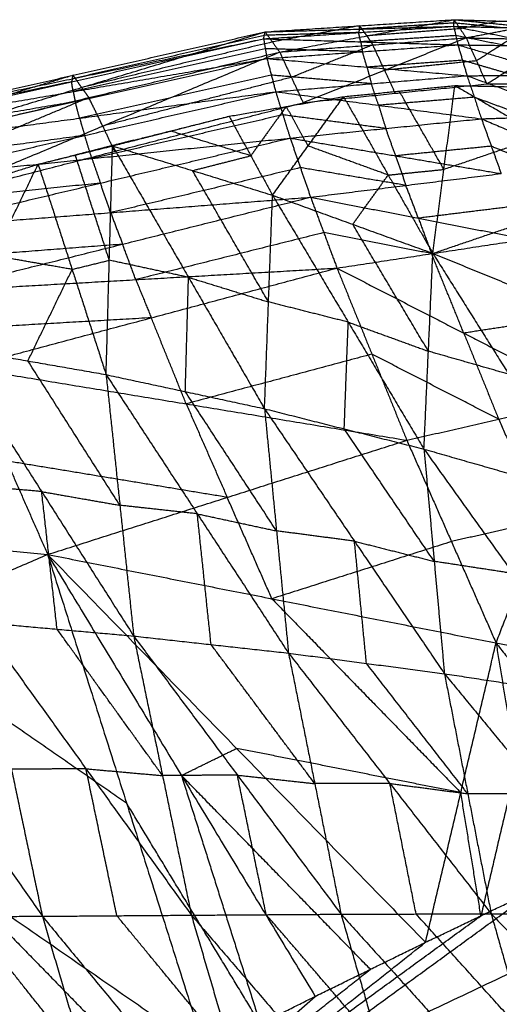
# Model space of a CAD drawing. Header units: millimetres. Extents: x -106 to 110, y -96 to 120.
# Tile 412 of 656: x -44.98 to -41.52, y 102.21 to 109.3. Entities that reach past the tile are written whole.
import ezdxf

# ---------------------------------------------------------------- set-up
doc = ezdxf.new("R2010")
doc.units = ezdxf.units.MM
doc.header["$MEASUREMENT"] = 0
doc.layers.add('Default', color=7, linetype='Continuous', true_color=0x000000)

msp = doc.modelspace()

# ---------------------------------------------------------------- linework, layer by layer
at = {"layer": 'Default'}
for points in [[(-43.2119, 109.2108, 12.2719), (-42.5306, 109.2548, 12.5005), (-41.8492, 109.2987, 12.729)], [(-43.1072, 109.0655, 11.7256), (-42.4782, 109.1821, 12.2273), (-41.8492, 109.2987, 12.729)], [(-41.8521, 109.2509, 12.9828), (-41.8507, 109.2748, 12.8559), (-41.8492, 109.2987, 12.729)], [(-41.8492, 109.2987, 12.729), (-41.8062, 109.2335, 12.5013), (-41.7631, 109.1683, 12.2735)], [(-41.8492, 109.2987, 12.729), (-41.5187, 109.2885, 12.8693), (-41.1881, 109.2783, 13.0096)], [(-41.8492, 109.2987, 12.729), (-41.5168, 109.2665, 12.977), (-41.1844, 109.2342, 13.2249)], [(-41.5187, 109.2885, 12.8693), (-41.6624, 109.261, 12.6853), (-41.8062, 109.2335, 12.5013)], [(-41.7631, 109.1683, 12.2735), (-41.4756, 109.2233, 12.6416), (-41.1881, 109.2783, 13.0096)], [(-45.98, 108.5858, 11.6979), (-44.596, 108.8983, 11.9849), (-43.2119, 109.2108, 12.2719)], [(-45.8581, 108.4096, 11.0322), (-44.535, 108.8102, 11.652), (-43.2119, 109.2108, 12.2719)], [(-43.2227, 109.1612, 12.5919), (-42.5374, 109.206, 12.7873), (-41.8521, 109.2509, 12.9828)], [(-43.2227, 109.1612, 12.5919), (-43.2173, 109.186, 12.4319), (-43.2119, 109.2108, 12.2719)], [(-42.5374, 109.206, 12.7873), (-42.8773, 109.196, 12.6096), (-43.2173, 109.186, 12.4319)], [(-43.2119, 109.2108, 12.2719), (-42.532, 109.2309, 12.6273), (-41.8521, 109.2509, 12.9828)], [(-43.2119, 109.2108, 12.2719), (-43.1596, 109.1382, 11.9987), (-43.1072, 109.0655, 11.7256)], [(-42.5306, 109.2548, 12.5005), (-42.8451, 109.1965, 12.2496), (-43.1596, 109.1382, 11.9987)], [(-42.532, 109.2309, 12.6273), (-42.5347, 109.2185, 12.7073), (-42.5374, 109.206, 12.7873)], [(-42.5224, 109.1392, 12.914), (-42.5299, 109.1726, 12.8507), (-42.5374, 109.206, 12.7873)], [(-41.8507, 109.2748, 12.8559), (-42.1913, 109.2528, 12.7416), (-42.532, 109.2309, 12.6273)], [(-42.532, 109.2309, 12.6273), (-42.5313, 109.2428, 12.5639), (-42.5306, 109.2548, 12.5005)], [(-42.4782, 109.1821, 12.2273), (-42.5044, 109.2184, 12.3639), (-42.5306, 109.2548, 12.5005)], [(-41.8062, 109.2335, 12.5013), (-42.1422, 109.2078, 12.3643), (-42.4782, 109.1821, 12.2273)], [(-41.8521, 109.2509, 12.9828), (-41.8371, 109.1841, 13.1094), (-41.822, 109.1173, 13.2361)], [(-41.8521, 109.2509, 12.9828), (-41.5182, 109.2426, 13.1039), (-41.1844, 109.2342, 13.2249)], [(-41.8521, 109.2509, 12.9828), (-41.5002, 109.18, 13.2081), (-41.1483, 109.109, 13.4335)], [(-41.5182, 109.2426, 13.1039), (-41.6844, 109.2587, 12.9799), (-41.8507, 109.2748, 12.8559)], [(-45.9922, 108.5426, 12.1049), (-44.6074, 108.8519, 12.3484), (-43.2227, 109.1612, 12.5919)], [(-45.98, 108.5858, 11.6979), (-44.6013, 108.8735, 12.1449), (-43.2227, 109.1612, 12.5919)], [(-43.2173, 109.186, 12.4319), (-43.9093, 109.0298, 12.2884), (-44.6013, 108.8735, 12.1449)], [(-43.1596, 109.1382, 11.9987), (-43.8473, 108.9742, 11.8254), (-44.535, 108.8102, 11.652)], [(-43.2227, 109.1612, 12.5919), (-43.2106, 109.0899, 12.7568), (-43.1986, 109.0186, 12.9218)], [(-43.2227, 109.1612, 12.5919), (-42.5224, 109.1392, 12.914), (-41.822, 109.1173, 13.2361)], [(-43.1072, 109.0655, 11.7256), (-42.4351, 109.1169, 11.9995), (-41.7631, 109.1683, 12.2735)], [(-42.938, 108.7011, 11.3244), (-42.3505, 108.9347, 11.799), (-41.7631, 109.1683, 12.2735)], [(-41.8371, 109.1841, 13.1094), (-42.1797, 109.1617, 13.0117), (-42.5224, 109.1392, 12.914)], [(-42.5224, 109.1392, 12.914), (-42.5163, 109.1036, 12.9965), (-42.5103, 109.0679, 13.0789)], [(-42.4782, 109.1821, 12.2273), (-42.4567, 109.1495, 12.1134), (-42.4351, 109.1169, 11.9995)], [(-41.4851, 109.1132, 13.3348), (-41.6611, 109.1486, 13.2221), (-41.8371, 109.1841, 13.1094)], [(-41.7631, 109.1683, 12.2735), (-41.6883, 109.0022, 12.093), (-41.6135, 108.8361, 11.9125)], [(-41.7631, 109.1683, 12.2735), (-41.439, 109.1609, 12.4395), (-41.1148, 109.1536, 12.6055)], [(-41.439, 109.1609, 12.4395), (-41.5636, 109.0816, 12.2663), (-41.6883, 109.0022, 12.093)], [(-41.6135, 108.8361, 11.9125), (-41.3642, 108.9949, 12.259), (-41.1148, 109.1536, 12.6055)], [(-45.8581, 108.4096, 11.0322), (-44.4827, 108.7375, 11.3789), (-43.1072, 109.0655, 11.7256)], [(-45.6584, 107.9994, 10.5785), (-44.3828, 108.5324, 11.1521), (-43.1072, 109.0655, 11.7256)], [(-43.2106, 109.0899, 12.7568), (-43.903, 108.9352, 12.6351), (-44.5954, 108.7806, 12.5133)], [(-42.5103, 109.0679, 13.0789), (-42.8605, 109.0789, 12.9179), (-43.2106, 109.0899, 12.7568)], [(-43.1986, 109.0186, 12.9218), (-42.5103, 109.0679, 13.0789), (-41.822, 109.1173, 13.2361)], [(-43.1072, 109.0655, 11.7256), (-43.0226, 108.8833, 11.525), (-42.938, 108.7011, 11.3244)], [(-42.4351, 109.1169, 11.9995), (-42.7289, 109.0001, 11.7623), (-43.0226, 108.8833, 11.525)], [(-42.4773, 108.9568, 13.1964), (-42.4938, 109.0124, 13.1377), (-42.5103, 109.0679, 13.0789)], [(-42.3505, 108.9347, 11.799), (-42.3928, 109.0258, 11.8992), (-42.4351, 109.1169, 11.9995)], [(-41.822, 109.1173, 13.2361), (-41.789, 109.0062, 13.3535), (-41.756, 108.895, 13.471)], [(-41.822, 109.1173, 13.2361), (-41.4851, 109.1132, 13.3348), (-41.1483, 109.109, 13.4335)], [(-41.822, 109.1173, 13.2361), (-41.4497, 109.0086, 13.428), (-41.0773, 108.9, 13.62)], [(-45.9922, 108.5426, 12.1049), (-44.5954, 108.7806, 12.5133), (-43.1986, 109.0186, 12.9218)], [(-45.9636, 108.3989, 12.5351), (-44.5811, 108.7087, 12.7284), (-43.1986, 109.0186, 12.9218)], [(-43.1986, 109.0186, 12.9218), (-43.1671, 108.8993, 13.0803), (-43.1357, 108.78, 13.2389)], [(-43.1986, 109.0186, 12.9218), (-42.4773, 108.9568, 13.1964), (-41.756, 108.895, 13.471)], [(-41.789, 109.0062, 13.3535), (-42.1331, 108.9815, 13.275), (-42.4773, 108.9568, 13.1964)], [(-41.6883, 109.0022, 12.093), (-42.0194, 108.9684, 11.946), (-42.3505, 108.9347, 11.799)], [(-41.4166, 108.8975, 13.5455), (-41.6028, 108.9518, 13.4495), (-41.789, 109.0062, 13.3535)], [(-42.4773, 108.9568, 13.1964), (-42.4616, 108.8972, 13.2757), (-42.4458, 108.8375, 13.355)], [(-42.3505, 108.9347, 11.799), (-42.3132, 108.8517, 11.7087), (-42.2758, 108.7686, 11.6185)], [(-44.6074, 108.8519, 12.3484), (-45.2968, 108.708, 12.1249), (-45.9861, 108.5642, 11.9014)], [(-44.596, 108.8983, 11.9849), (-45.2575, 108.698, 11.675), (-45.9191, 108.4977, 11.365)], [(-44.6013, 108.8735, 12.1449), (-44.6044, 108.8627, 12.2466), (-44.6074, 108.8519, 12.3484)], [(-44.5954, 108.7806, 12.5133), (-44.6014, 108.8162, 12.4308), (-44.6074, 108.8519, 12.3484)], [(-44.6013, 108.8735, 12.1449), (-44.5987, 108.8859, 12.0649), (-44.596, 108.8983, 11.9849)], [(-44.535, 108.8102, 11.652), (-44.5655, 108.8543, 11.8185), (-44.596, 108.8983, 11.9849)], [(-43.1671, 108.8993, 13.0803), (-43.8584, 108.7444, 12.9837), (-44.5497, 108.5894, 12.887)], [(-43.0226, 108.8833, 11.525), (-43.7027, 108.7079, 11.3385), (-44.3828, 108.5324, 11.1521)], [(-42.4458, 108.8375, 13.355), (-42.8065, 108.8684, 13.2176), (-43.1671, 108.8993, 13.0803)], [(-43.1357, 108.78, 13.2389), (-42.4458, 108.8375, 13.355), (-41.756, 108.895, 13.471)], [(-41.756, 108.895, 13.471), (-41.4166, 108.8975, 13.5455), (-41.0773, 108.9, 13.62)], [(-41.756, 108.895, 13.471), (-41.7041, 108.74, 13.5695), (-41.6522, 108.5849, 13.668)], [(-41.756, 108.895, 13.471), (-41.3632, 108.7512, 13.6196), (-40.9704, 108.6074, 13.7681)], [(-45.9636, 108.3989, 12.5351), (-44.5497, 108.5894, 12.887), (-43.1357, 108.78, 13.2389)], [(-45.8898, 108.1506, 12.9596), (-44.5127, 108.4653, 13.0992), (-43.1357, 108.78, 13.2389)], [(-44.5954, 108.7806, 12.5133), (-44.5882, 108.7447, 12.6209), (-44.5811, 108.7087, 12.7284)], [(-44.535, 108.8102, 11.652), (-44.5088, 108.7739, 11.5155), (-44.4827, 108.7375, 11.3789)], [(-43.1357, 108.78, 13.2389), (-43.0835, 108.613, 13.3785), (-43.0313, 108.446, 13.5182)], [(-43.1357, 108.78, 13.2389), (-42.3939, 108.6824, 13.4534), (-41.6522, 108.5849, 13.668)], [(-42.938, 108.7011, 11.3244), (-42.2758, 108.7686, 11.6185), (-41.6135, 108.8361, 11.9125)], [(-42.6464, 108.7443, 11.4388), (-42.245, 108.7844, 11.6178), (-41.8436, 108.8246, 11.7968)], [(-42.3939, 108.6824, 13.4534), (-42.4199, 108.76, 13.4042), (-42.4458, 108.8375, 13.355)], [(-41.923, 108.2201, 10.9897), (-42.084, 108.5023, 11.3038), (-42.245, 108.7844, 11.6178)], [(-42.0024, 107.6156, 10.1825), (-41.923, 108.2201, 10.9897), (-41.8436, 108.8246, 11.7968)], [(-41.8436, 108.8246, 11.7968), (-41.2156, 108.4607, 11.4616), (-40.5877, 108.0968, 11.1264)], [(-41.8436, 108.8246, 11.7968), (-41.0846, 108.8076, 12.2429), (-40.3255, 108.7907, 12.6889)], [(-41.6135, 108.8361, 11.9125), (-41.295, 108.8379, 12.089), (-40.9766, 108.8398, 12.2655)], [(-44.5811, 108.7087, 12.7284), (-45.2795, 108.5897, 12.5242), (-45.9779, 108.4707, 12.32)], [(-44.4827, 108.7375, 11.3789), (-45.1205, 108.471, 11.0921), (-45.7583, 108.2045, 10.8054)], [(-44.5497, 108.5894, 12.887), (-44.5654, 108.6491, 12.8077), (-44.5811, 108.7087, 12.7284)], [(-44.3828, 108.5324, 11.1521), (-44.4327, 108.635, 11.2655), (-44.4827, 108.7375, 11.3789)], [(-43.4721, 108.6032, 11.1358), (-43.0593, 108.6737, 11.2873), (-42.6464, 108.7443, 11.4388)], [(-43.1583, 108.0344, 10.53), (-42.9024, 108.3893, 10.9844), (-42.6464, 108.7443, 11.4388)], [(-42.6464, 108.7443, 11.4388), (-42.3244, 108.1799, 10.8107), (-42.0024, 107.6156, 10.1825)], [(-41.7041, 108.74, 13.5695), (-42.049, 108.7112, 13.5115), (-42.3939, 108.6824, 13.4534)], [(-41.3113, 108.5961, 13.718), (-41.5077, 108.668, 13.6438), (-41.7041, 108.74, 13.5695)], [(-45.6584, 107.9994, 10.5785), (-44.2982, 108.3503, 10.9515), (-42.938, 108.7011, 11.3244)], [(-43.0593, 108.6737, 11.2873), (-43.1872, 108.4963, 11.0601), (-43.3152, 108.3188, 10.8329)], [(-42.9024, 108.3893, 10.9844), (-42.9808, 108.5315, 11.1359), (-43.0593, 108.6737, 11.2873)], [(-42.3939, 108.6824, 13.4534), (-42.3678, 108.5989, 13.5232), (-42.3418, 108.5154, 13.5931)], [(-44.8483, 108.2578, 10.7496), (-44.1602, 108.4305, 10.9427), (-43.4721, 108.6032, 11.1358)], [(-44.5497, 108.5894, 12.887), (-44.5312, 108.5274, 12.9931), (-44.5127, 108.4653, 13.0992)], [(-43.0835, 108.613, 13.3785), (-43.772, 108.4556, 13.3087), (-44.4606, 108.2983, 13.2389)], [(-44.3121, 108.3897, 10.8665), (-43.8921, 108.4964, 11.0012), (-43.4721, 108.6032, 11.1358)], [(-43.4721, 108.6032, 11.1358), (-43.3152, 108.3188, 10.8329), (-43.1583, 108.0344, 10.53)], [(-42.3418, 108.5154, 13.5931), (-42.7126, 108.5642, 13.4858), (-43.0835, 108.613, 13.3785)], [(-43.0313, 108.446, 13.5182), (-42.3418, 108.5154, 13.5931), (-41.6522, 108.5849, 13.668)], [(-41.6522, 108.5849, 13.668), (-41.3113, 108.5961, 13.718), (-40.9704, 108.6074, 13.7681)], [(-41.6522, 108.5849, 13.668), (-41.5811, 108.3876, 13.7377), (-41.5101, 108.1904, 13.8075)], [(-41.6522, 108.5849, 13.668), (-41.2399, 108.4098, 13.7649), (-40.8276, 108.2347, 13.8618)], [(-44.5802, 108.3237, 10.808), (-44.2361, 108.4101, 10.9046), (-43.8921, 108.4964, 11.0012)], [(-44.3828, 108.5324, 11.1521), (-44.3405, 108.4413, 11.0518), (-44.2982, 108.3503, 10.9515)], [(-43.3152, 108.3188, 10.8329), (-43.6037, 108.4076, 10.917), (-43.8921, 108.4964, 11.0012)], [(-42.2707, 108.3182, 13.6628), (-42.3062, 108.4168, 13.6279), (-42.3418, 108.5154, 13.5931)], [(-44.5127, 108.4653, 13.0992), (-45.2197, 108.37, 12.9233), (-45.9267, 108.2747, 12.7473)], [(-45.8898, 108.1506, 12.9596), (-44.4606, 108.2983, 13.2389), (-43.0313, 108.446, 13.5182)], [(-45.7674, 107.7977, 13.346), (-44.3994, 108.1218, 13.4321), (-43.0313, 108.446, 13.5182)], [(-44.1602, 108.4305, 10.9427), (-44.3702, 108.3771, 10.8754), (-44.5802, 108.3237, 10.808)], [(-44.4606, 108.2983, 13.2389), (-44.4867, 108.3818, 13.1691), (-44.5127, 108.4653, 13.0992)], [(-43.0313, 108.446, 13.5182), (-42.9577, 108.2332, 13.6262), (-42.884, 108.0203, 13.7343)], [(-43.0313, 108.446, 13.5182), (-42.2707, 108.3182, 13.6628), (-41.5101, 108.1904, 13.8075)], [(-41.2156, 108.4607, 11.4616), (-41.5693, 108.3404, 11.2256), (-41.923, 108.2201, 10.9897)], [(-44.8483, 108.2578, 10.7496), (-44.5802, 108.3237, 10.808), (-44.3121, 108.3897, 10.8665)], [(-44.3582, 106.7426, 9.5508), (-44.3351, 107.5661, 10.2086), (-44.3121, 108.3897, 10.8665)], [(-44.3121, 108.3897, 10.8665), (-43.7642, 107.4433, 10.0851), (-43.2163, 106.4969, 9.3038)], [(-44.3121, 108.3897, 10.8665), (-43.7352, 108.212, 10.6982), (-43.1583, 108.0344, 10.53)], [(-42.3244, 108.1799, 10.8107), (-42.6134, 108.2846, 10.8975), (-42.9024, 108.3893, 10.9844)], [(-41.5811, 108.3876, 13.7377), (-41.9259, 108.3529, 13.7003), (-42.2707, 108.3182, 13.6628)], [(-41.1688, 108.2125, 13.8347), (-41.375, 108.3001, 13.7862), (-41.5811, 108.3876, 13.7377)], [(-44.3351, 107.5661, 10.2086), (-44.4577, 107.9449, 10.5083), (-44.5802, 108.3237, 10.808)], [(-44.4606, 108.2983, 13.2389), (-44.43, 108.2101, 13.3355), (-44.3994, 108.1218, 13.4321)], [(-43.7352, 108.212, 10.6982), (-43.5252, 108.2654, 10.7656), (-43.3152, 108.3188, 10.8329)], [(-42.2707, 108.3182, 13.6628), (-42.2339, 108.2118, 13.7169), (-42.197, 108.1054, 13.7709)], [(-45.5344, 108.0414, 10.6023), (-45.1914, 108.1496, 10.6759), (-44.8483, 108.2578, 10.7496)], [(-45.4858, 106.9398, 9.7969), (-45.1671, 107.5988, 10.2732), (-44.8483, 108.2578, 10.7496)], [(-44.8483, 108.2578, 10.7496), (-44.6032, 107.5002, 10.1502), (-44.3582, 106.7426, 9.5508)], [(-42.9577, 108.2332, 13.6262), (-43.6417, 108.0711, 13.5832), (-44.3257, 107.909, 13.5402)], [(-42.197, 108.1054, 13.7709), (-42.5774, 108.1693, 13.6986), (-42.9577, 108.2332, 13.6262)], [(-42.3244, 108.1799, 10.8107), (-42.1237, 108.2, 10.9002), (-41.923, 108.2201, 10.9897)], [(-43.1873, 107.2657, 9.9169), (-43.4612, 107.7388, 10.3076), (-43.7352, 108.212, 10.6982)], [(-42.884, 108.0203, 13.7343), (-42.197, 108.1054, 13.7709), (-41.5101, 108.1904, 13.8075)], [(-42.5804, 107.825, 10.3563), (-42.4524, 108.0024, 10.5835), (-42.3244, 108.1799, 10.8107)], [(-44.3994, 108.1218, 13.4321), (-45.114, 108.048, 13.2924), (-45.8286, 107.9742, 13.1528)], [(-44.3257, 107.909, 13.5402), (-44.3626, 108.0154, 13.4861), (-44.3994, 108.1218, 13.4321)], [(-42.1071, 107.8691, 13.8033), (-42.1521, 107.9872, 13.7871), (-42.197, 108.1054, 13.7709)], [(-42.0024, 107.6156, 10.1825), (-41.2951, 107.8562, 10.6544), (-40.5877, 108.0968, 11.1264)], [(-45.7674, 107.7977, 13.346), (-44.3257, 107.909, 13.5402), (-42.884, 108.0203, 13.7343)], [(-45.5947, 107.3434, 13.6613), (-44.2394, 107.6819, 13.6978), (-42.884, 108.0203, 13.7343)], [(-43.2163, 106.4969, 9.3038), (-43.1873, 107.2657, 9.9169), (-43.1583, 108.0344, 10.53)], [(-43.1583, 108.0344, 10.53), (-42.6125, 107.1202, 9.7949), (-42.0667, 106.206, 9.0598)], [(-43.1583, 108.0344, 10.53), (-42.5804, 107.825, 10.3563), (-42.0024, 107.6156, 10.1825)], [(-42.884, 108.0203, 13.7343), (-42.7889, 107.765, 13.7993), (-42.6937, 107.5097, 13.8643)], [(-42.884, 108.0203, 13.7343), (-42.1071, 107.8691, 13.8033), (-41.3302, 107.7178, 13.8723)], [(-41.4201, 107.9541, 13.8399), (-41.7636, 107.9116, 13.8216), (-42.1071, 107.8691, 13.8033)], [(-44.3257, 107.909, 13.5402), (-44.2826, 107.7954, 13.619), (-44.2394, 107.6819, 13.6978)], [(-42.1071, 107.8691, 13.8033), (-42.0595, 107.7414, 13.8358), (-42.012, 107.6138, 13.8683)], [(-42.0346, 106.9108, 9.6211), (-42.3075, 107.3679, 9.9887), (-42.5804, 107.825, 10.3563)], [(-42.7889, 107.765, 13.7993), (-43.4665, 107.5958, 13.7811), (-44.1442, 107.4265, 13.7628)], [(-42.012, 107.6138, 13.8683), (-42.4004, 107.6894, 13.8338), (-42.7889, 107.765, 13.7993)], [(-42.6937, 107.5097, 13.8643), (-42.012, 107.6138, 13.8683), (-41.3302, 107.7178, 13.8723)], [(-44.2394, 107.6819, 13.6978), (-44.9602, 107.6262, 13.6007), (-45.6811, 107.5705, 13.5036)], [(-44.1442, 107.4265, 13.7628), (-44.1918, 107.5542, 13.7303), (-44.2394, 107.6819, 13.6978)], [(-44.6032, 107.5002, 10.1502), (-44.8852, 107.5495, 10.2117), (-45.1671, 107.5988, 10.2732)], [(-42.0667, 106.206, 9.0598), (-42.0346, 106.9108, 9.6211), (-42.0024, 107.6156, 10.1825)], [(-41.7797, 107.0413, 13.7965), (-41.8958, 107.3275, 13.8324), (-42.012, 107.6138, 13.8683)], [(-42.0024, 107.6156, 10.1825), (-41.4553, 106.745, 9.5036), (-40.9081, 105.8744, 8.8248)], [(-42.0024, 107.6156, 10.1825), (-41.425, 107.38, 10.0086), (-40.8477, 107.1445, 9.8347)], [(-45.5947, 107.3434, 13.6613), (-44.1442, 107.4265, 13.7628), (-42.6937, 107.5097, 13.8643)], [(-45.3714, 106.7939, 13.875), (-44.0325, 107.1518, 13.8697), (-42.6937, 107.5097, 13.8643)], [(-44.6032, 107.5002, 10.1502), (-44.4692, 107.5332, 10.1794), (-44.3351, 107.5661, 10.2086)], [(-43.7642, 107.4433, 10.0851), (-44.0497, 107.5047, 10.1469), (-44.3351, 107.5661, 10.2086)], [(-42.6937, 107.5097, 13.8643), (-42.442, 106.8898, 13.8318), (-42.1903, 106.2699, 13.7993)], [(-42.6937, 107.5097, 13.8643), (-41.7797, 107.0413, 13.7965), (-40.8657, 106.5728, 13.7287)], [(-44.922, 106.8412, 9.6738), (-44.7626, 107.1707, 9.912), (-44.6032, 107.5002, 10.1502)], [(-43.7872, 106.6198, 9.4273), (-43.7757, 107.0315, 9.7562), (-43.7642, 107.4433, 10.0851)], [(-43.7642, 107.4433, 10.0851), (-43.4757, 107.3545, 10.001), (-43.1873, 107.2657, 9.9169)], [(-44.1442, 107.4265, 13.7628), (-44.0884, 107.2892, 13.8162), (-44.0325, 107.1518, 13.8697)], [(-42.6125, 107.1202, 9.7949), (-42.8999, 107.1929, 9.8559), (-43.1873, 107.2657, 9.9169)], [(-44.0325, 107.1518, 13.8697), (-44.7578, 107.1102, 13.8189), (-45.4831, 107.0686, 13.7681)], [(-43.7809, 106.5319, 13.8371), (-43.9067, 106.8419, 13.8534), (-44.0325, 107.1518, 13.8697)], [(-42.6415, 106.3515, 9.1818), (-42.627, 106.7358, 9.4883), (-42.6125, 107.1202, 9.7949)], [(-42.6125, 107.1202, 9.7949), (-42.3235, 107.0155, 9.708), (-42.0346, 106.9108, 9.6211)], [(-41.098, 107.1453, 13.8005), (-41.4388, 107.0933, 13.7985), (-41.7797, 107.0413, 13.7965)], [(-41.7797, 107.0413, 13.7965), (-41.6539, 106.7313, 13.7802), (-41.528, 106.4214, 13.764)], [(-45.4858, 106.9398, 9.7969), (-44.922, 106.8412, 9.6738), (-44.3582, 106.7426, 9.5508)], [(-45.4858, 106.9398, 9.7969), (-44.8226, 105.8999, 9.1872), (-44.1595, 104.8599, 8.5775)], [(-42.442, 106.8898, 13.8318), (-43.1114, 106.7109, 13.8345), (-43.7809, 106.5319, 13.8371)], [(-41.528, 106.4214, 13.764), (-41.985, 106.6556, 13.7979), (-42.442, 106.8898, 13.8318)], [(-41.4553, 106.745, 9.5036), (-41.7449, 106.8279, 9.5624), (-42.0346, 106.9108, 9.6211)], [(-45.3714, 106.7939, 13.875), (-45.0755, 106.1204, 13.8912), (-44.7796, 105.447, 13.9074)], [(-45.3714, 106.7939, 13.875), (-43.7809, 106.5319, 13.8371), (-42.1903, 106.2699, 13.7993)], [(-44.2588, 105.8013, 9.0642), (-44.5904, 106.3212, 9.369), (-44.922, 106.8412, 9.6738)], [(-44.3582, 106.7426, 9.5508), (-44.2588, 105.8013, 9.0642), (-44.1595, 104.8599, 8.5775)], [(-44.3582, 106.7426, 9.5508), (-43.7872, 106.6198, 9.4273), (-43.2163, 106.4969, 9.3038)], [(-44.3582, 106.7426, 9.5508), (-43.7007, 105.7397, 8.9785), (-43.0432, 104.7368, 8.4062)], [(-43.1298, 105.6169, 8.855), (-43.4585, 106.1183, 9.1411), (-43.7872, 106.6198, 9.4273)], [(-43.7809, 106.5319, 13.8371), (-43.6329, 106.1952, 13.8453), (-43.485, 105.8585, 13.8534)], [(-42.1903, 106.2699, 13.7993), (-41.528, 106.4214, 13.764), (-40.8657, 106.5728, 13.7287)], [(-42.1903, 106.2699, 13.7993), (-41.528, 106.4214, 13.764), (-40.8657, 106.5728, 13.7287)], [(-41.5468, 104.8099, 13.2714), (-41.2063, 105.6914, 13.5), (-40.8657, 106.5728, 13.7287)], [(-43.2163, 106.4969, 9.3038), (-43.1298, 105.6169, 8.855), (-43.0432, 104.7368, 8.4062)], [(-43.2163, 106.4969, 9.3038), (-42.6415, 106.3515, 9.1818), (-42.0667, 106.206, 9.0598)], [(-43.2163, 106.4969, 9.3038), (-42.5677, 105.5428, 8.7763), (-41.9191, 104.5886, 8.2488)], [(-41.528, 106.4214, 13.764), (-41.3672, 106.0564, 13.632), (-41.2063, 105.6914, 13.5)], [(-41.9929, 105.3973, 8.6543), (-42.3172, 105.8744, 8.918), (-42.6415, 106.3515, 9.1818)], [(-44.7796, 105.447, 13.9074), (-43.485, 105.8585, 13.8534), (-42.1903, 106.2699, 13.7993)], [(-44.7796, 105.447, 13.9074), (-43.485, 105.8585, 13.8534), (-42.1903, 106.2699, 13.7993)], [(-42.1903, 106.2699, 13.7993), (-41.8686, 105.5399, 13.5354), (-41.5468, 104.8099, 13.2714)], [(-42.0667, 106.206, 9.0598), (-41.9929, 105.3973, 8.6543), (-41.9191, 104.5886, 8.2488)], [(-42.0667, 106.206, 9.0598), (-41.4874, 106.0402, 8.9423), (-40.9081, 105.8744, 8.8248)], [(-42.0667, 106.206, 9.0598), (-41.4246, 105.3103, 8.5833), (-40.7824, 104.4146, 8.1067)], [(-43.485, 105.8585, 13.8534), (-44.2802, 105.9895, 13.8723), (-45.0755, 106.1204, 13.8912)], [(-44.8226, 105.8999, 9.1872), (-45.0987, 105.9245, 9.2333), (-45.3747, 105.9492, 9.2794)], [(-44.7116, 104.9092, 8.6697), (-44.7671, 105.4045, 8.9285), (-44.8226, 105.8999, 9.1872)], [(-44.8226, 105.8999, 9.1872), (-44.5407, 105.8506, 9.1257), (-44.2588, 105.8013, 9.0642)], [(-43.7007, 105.7397, 8.9785), (-43.9798, 105.7705, 9.0214), (-44.2588, 105.8013, 9.0642)], [(-43.1632, 105.1284, 13.5894), (-43.3241, 105.4934, 13.7214), (-43.485, 105.8585, 13.8534)], [(-47.9485, 105.7616, 13.8904), (-46.3641, 105.6043, 13.8989), (-44.7796, 105.447, 13.9074)], [(-43.6014, 104.7984, 8.4919), (-43.651, 105.269, 8.7352), (-43.7007, 105.7397, 8.9785)], [(-43.7007, 105.7397, 8.9785), (-43.4152, 105.6783, 8.9168), (-43.1298, 105.6169, 8.855)], [(-41.2063, 105.6914, 13.5), (-41.5374, 105.6156, 13.5177), (-41.8686, 105.5399, 13.5354)], [(-42.5677, 105.5428, 8.7763), (-42.8487, 105.5798, 8.8156), (-43.1298, 105.6169, 8.855)], [(-41.8686, 105.5399, 13.5354), (-42.5159, 105.3342, 13.5624), (-43.1632, 105.1284, 13.5894)], [(-42.4811, 104.6627, 8.3275), (-42.5244, 105.1027, 8.5519), (-42.5677, 105.5428, 8.7763)], [(-42.5677, 105.5428, 8.7763), (-42.2803, 105.47, 8.7153), (-41.9929, 105.3973, 8.6543)], [(-47.2765, 104.3823, 13.9675), (-46.0281, 104.9147, 13.9375), (-44.7796, 105.447, 13.9074)], [(-47.2765, 104.3823, 13.9675), (-46.0281, 104.9147, 13.9375), (-44.7796, 105.447, 13.9074)], [(-44.7796, 105.447, 13.9074), (-44.2113, 103.6579, 13.1658), (-43.6429, 101.8688, 12.4242)], [(-44.7796, 105.447, 13.9074), (-43.8153, 103.8559, 13.1658), (-42.8509, 102.2649, 12.4242)], [(-44.7796, 105.447, 13.9074), (-43.4176, 104.0505, 13.1658), (-42.0555, 102.654, 12.4242)], [(-44.7796, 105.447, 13.9074), (-43.1632, 105.1284, 13.5894), (-41.5468, 104.8099, 13.2714)], [(-41.4246, 105.3103, 8.5833), (-41.7087, 105.3538, 8.6188), (-41.9929, 105.3973, 8.6543)], [(-43.1632, 105.1284, 13.5894), (-42.4822, 104.4302, 13.2186), (-41.8012, 103.7319, 12.8478)], [(-46.3569, 105.0379, 8.9615), (-45.5874, 103.9397, 8.5455), (-44.8178, 102.8416, 8.1295)], [(-45.2637, 104.9585, 8.7619), (-45.0407, 103.9001, 8.4457), (-44.8178, 102.8416, 8.1295)], [(-45.2637, 104.9585, 8.7619), (-44.7116, 104.9092, 8.6697), (-44.1595, 104.8599, 8.5775)], [(-45.2637, 104.9585, 8.7619), (-44.5035, 103.904, 8.3771), (-43.7434, 102.8495, 7.9923)], [(-46.0281, 104.9147, 13.9375), (-45.1197, 104.2863, 13.5516), (-44.2113, 103.6579, 13.1658)], [(-43.9514, 103.8547, 8.2849), (-44.3315, 104.382, 8.4773), (-44.7116, 104.9092, 8.6697)], [(-44.1595, 104.8599, 8.5775), (-43.9514, 103.8547, 8.2849), (-43.7434, 102.8495, 7.9923)], [(-44.1595, 104.8599, 8.5775), (-43.6014, 104.7984, 8.4919), (-43.0432, 104.7368, 8.4062)], [(-44.1595, 104.8599, 8.5775), (-43.4119, 103.8582, 8.2276), (-42.6643, 102.8565, 7.8776)], [(-42.0555, 102.654, 12.4242), (-41.8012, 103.7319, 12.8478), (-41.5468, 104.8099, 13.2714)], [(-41.5468, 104.8099, 13.2714), (-41.4018, 103.923, 12.8478), (-41.2567, 103.036, 12.4242)], [(-41.5468, 104.8099, 13.2714), (-41.0007, 104.1105, 12.8478), (-40.4546, 103.4111, 12.4242)], [(-41.5468, 104.8099, 13.2714), (-40.7567, 104.6616, 13.0519), (-39.9665, 104.5133, 12.8323)], [(-42.8538, 103.7967, 8.1419), (-43.2276, 104.2975, 8.3169), (-43.6014, 104.7984, 8.4919)], [(-43.0432, 104.7368, 8.4062), (-42.8538, 103.7967, 8.1419), (-42.6643, 102.8565, 7.8776)], [(-43.0432, 104.7368, 8.4062), (-42.4811, 104.6627, 8.3275), (-41.9191, 104.5886, 8.2488)], [(-43.0432, 104.7368, 8.4062), (-42.3126, 103.798, 8.0948), (-41.5821, 102.8593, 7.7834)], [(-41.7506, 103.7239, 8.0161), (-42.1158, 104.1933, 8.1718), (-42.4811, 104.6627, 8.3275)], [(-41.9191, 104.5886, 8.2488), (-41.7506, 103.7239, 8.0161), (-41.5821, 102.8593, 7.7834)], [(-41.9191, 104.5886, 8.2488), (-41.3507, 104.5016, 8.1778), (-40.7824, 104.4146, 8.1067)], [(-41.9191, 104.5886, 8.2488), (-41.2045, 103.7211, 7.9784), (-40.49, 102.8536, 7.7081)], [(-47.2765, 104.3823, 13.9675), (-45.8539, 102.9241, 13.1959), (-44.4313, 101.4658, 12.4242)], [(-47.2765, 104.3823, 13.9675), (-45.4597, 103.1256, 13.1959), (-43.6429, 101.8688, 12.4242)], [(-45.2947, 100.0992, 12.0172), (-40.8615, 102.196, 12.0172), (-36.4282, 104.2928, 12.0172)], [(-42.1733, 94.2595, 9.1165), (-39.3008, 99.2761, 10.5669), (-36.4282, 104.2928, 12.0172)], [(-43.8153, 103.8559, 13.1658), (-43.6164, 103.9532, 13.1658), (-43.4176, 104.0505, 13.1658)], [(-41.8012, 103.7319, 12.8478), (-42.6094, 103.8912, 13.0068), (-43.4176, 104.0505, 13.1658)], [(-44.5035, 103.904, 8.3771), (-44.7721, 103.902, 8.4114), (-45.0407, 103.9001, 8.4457)], [(-44.2806, 102.8455, 8.0609), (-44.3921, 103.3748, 8.219), (-44.5035, 103.904, 8.3771)], [(-44.5035, 103.904, 8.3771), (-44.2275, 103.8793, 8.331), (-43.9514, 103.8547, 8.2849)], [(-41.4018, 103.923, 12.8478), (-41.529, 103.384, 12.636), (-41.6561, 102.845, 12.4242)], [(-43.4119, 103.8582, 8.2276), (-43.6817, 103.8565, 8.2563), (-43.9514, 103.8547, 8.2849)], [(-43.8153, 103.8559, 13.1658), (-43.5311, 102.9614, 12.795), (-43.2469, 102.0668, 12.4242)], [(-42.4532, 102.4594, 12.4242), (-43.1343, 103.1577, 12.795), (-43.8153, 103.8559, 13.1658)], [(-43.2039, 102.853, 7.935), (-43.3079, 103.3556, 8.0813), (-43.4119, 103.8582, 8.2276)], [(-43.4119, 103.8582, 8.2276), (-43.1328, 103.8275, 8.1848), (-42.8538, 103.7967, 8.1419)], [(-42.3126, 103.798, 8.0948), (-42.5832, 103.7974, 8.1184), (-42.8538, 103.7967, 8.1419)], [(-42.1232, 102.8579, 7.8305), (-42.2179, 103.328, 7.9627), (-42.3126, 103.798, 8.0948)], [(-42.3126, 103.798, 8.0948), (-42.0316, 103.761, 8.0555), (-41.7506, 103.7239, 8.0161)], [(-41.6561, 102.845, 12.4242), (-41.7287, 103.2885, 12.636), (-41.8012, 103.7319, 12.8478)], [(-41.2045, 103.7211, 7.9784), (-41.4775, 103.7225, 7.9973), (-41.7506, 103.7239, 8.0161)], [(-43.2469, 102.0668, 12.4242), (-43.7291, 102.8624, 12.795), (-44.2113, 103.6579, 13.1658)], [(-43.2757, 101.5676, 12.2207), (-41.0591, 102.616, 12.2207), (-38.8425, 103.6644, 12.2207)], [(-45.4597, 103.1256, 13.1959), (-44.7484, 102.3964, 12.8101), (-44.0371, 101.6673, 12.4242)], [(-45.2947, 100.0992, 12.0172), (-43.2757, 101.5676, 12.2207), (-41.2567, 103.036, 12.4242)], [(-42.0555, 102.654, 12.4242), (-41.6561, 102.845, 12.4242), (-41.2567, 103.036, 12.4242)], [(-42.0555, 102.654, 12.4242), (-41.6561, 102.845, 12.4242), (-41.2567, 103.036, 12.4242)], [(-45.8539, 102.9241, 13.1959), (-45.3388, 102.0924, 12.8101), (-44.8238, 101.2608, 12.4242)], [(-45.8903, 102.8382, 8.2924), (-45.354, 102.8399, 8.211), (-44.8178, 102.8416, 8.1295)], [(-45.8903, 102.8382, 8.2924), (-45.0389, 101.7689, 8.1429), (-44.1875, 100.6996, 7.9934)], [(-44.5027, 101.7706, 8.0614), (-44.9284, 102.3053, 8.1362), (-45.354, 102.8399, 8.211)], [(-44.8178, 102.8416, 8.1295), (-44.2806, 102.8455, 8.0609), (-43.7434, 102.8495, 7.9923)], [(-44.8178, 102.8416, 8.1295), (-44.5027, 101.7706, 8.0614), (-44.1875, 100.6996, 7.9934)], [(-44.8178, 102.8416, 8.1295), (-43.9826, 101.8293, 8.0033), (-43.1473, 100.8171, 7.8771)], [(-43.4454, 101.8333, 7.9347), (-43.863, 102.3394, 7.9978), (-44.2806, 102.8455, 8.0609)], [(-43.7434, 102.8495, 7.9923), (-43.2039, 102.853, 7.935), (-42.6643, 102.8565, 7.8776)], [(-43.7434, 102.8495, 7.9923), (-43.4454, 101.8333, 7.9347), (-43.1473, 100.8171, 7.8771)], [(-43.7434, 102.8495, 7.9923), (-42.9286, 101.9025, 7.8901), (-42.1137, 100.9556, 7.7879)], [(-43.6751, 101.3766, 12.2207), (-42.6656, 102.1108, 12.3225), (-41.6561, 102.845, 12.4242)], [(-42.389, 101.9061, 7.8328), (-42.7964, 102.3795, 7.8839), (-43.2039, 102.853, 7.935)], [(-42.6643, 102.8565, 7.8776), (-42.1232, 102.8579, 7.8305), (-41.5821, 102.8593, 7.7834)], [(-42.6643, 102.8565, 7.8776), (-42.389, 101.9061, 7.8328), (-42.1137, 100.9556, 7.7879)], [(-42.6643, 102.8565, 7.8776), (-41.8751, 101.9832, 7.8), (-41.0859, 101.1098, 7.7223)], [(-41.334, 101.9845, 7.7529), (-41.7286, 102.4212, 7.7917), (-42.1232, 102.8579, 7.8305)], [(-41.5821, 102.8593, 7.7834), (-41.334, 101.9845, 7.7529), (-41.0859, 101.1098, 7.7223)], [(-41.5821, 102.8593, 7.7834), (-41.036, 102.8564, 7.7458), (-40.49, 102.8536, 7.7081)], [(-41.5821, 102.8593, 7.7834), (-40.8192, 102.0666, 7.73), (-40.0563, 101.2739, 7.6766)], [(-44.8238, 101.2608, 12.4242), (-45.535, 101.99, 12.8101), (-46.2463, 102.7191, 13.1959)], [(-45.2947, 100.0992, 12.0172), (-43.6751, 101.3766, 12.2207), (-42.0555, 102.654, 12.4242)], [(-42.8509, 102.2649, 12.4242), (-42.4532, 102.4594, 12.4242), (-42.0555, 102.654, 12.4242)], [(-42.8509, 102.2649, 12.4242), (-42.4532, 102.4594, 12.4242), (-42.0555, 102.654, 12.4242)], [(-44.0728, 101.182, 12.2207), (-43.263, 101.8207, 12.3225), (-42.4532, 102.4594, 12.4242)], [(-45.2947, 100.0992, 12.0172), (-44.0728, 101.182, 12.2207), (-42.8509, 102.2649, 12.4242)], [(-43.6429, 101.8688, 12.4242), (-43.2469, 102.0668, 12.4242), (-42.8509, 102.2649, 12.4242)], [(-43.6429, 101.8688, 12.4242), (-43.2469, 102.0668, 12.4242), (-42.8509, 102.2649, 12.4242)]]:
    msp.add_open_spline(points, degree=2, dxfattribs=at)

doc.saveas('drawing.dxf')
